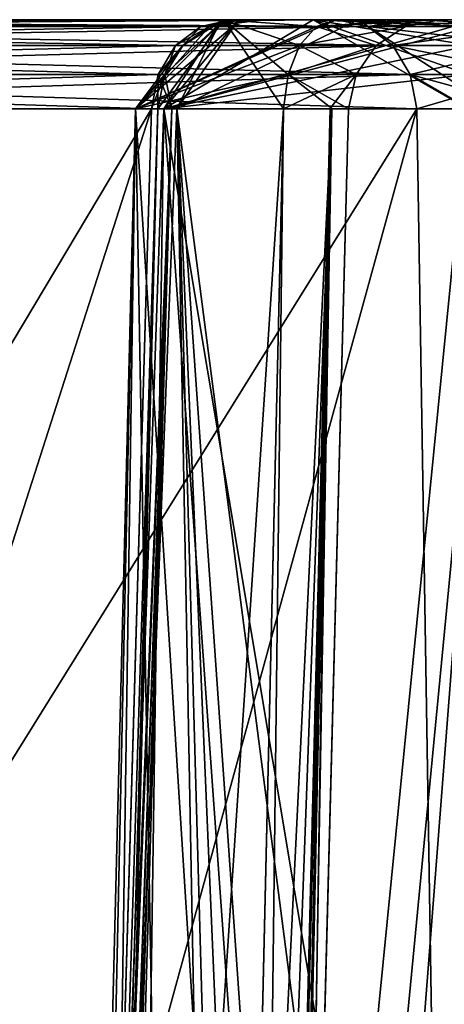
# Model space of a CAD drawing. Header units: inches. Extents: x -11.1 to 11.1, y -2.2 to 7.8.
# Tile 491 of 656: x -6.158 to -6.019, y 0.527 to 0.85. Entities that reach past the tile are written whole.
import ezdxf

# ---------------------------------------------------------------- set-up
doc = ezdxf.new("R2010")
doc.units = ezdxf.units.IN
doc.header["$LTSCALE"] = 93.866667
doc.header["$MEASUREMENT"] = 0
for name, color, linetype in [('2351', 7, 'CONTINUOUS'), ('2402', 7, 'CONTINUOUS'), ('2514', 7, 'CONTINUOUS'), ('2516', 7, 'CONTINUOUS'), ('2534', 7, 'CONTINUOUS'), ('2536', 7, 'CONTINUOUS'), ('2581', 7, 'CONTINUOUS'), ('3537', 7, 'CONTINUOUS'), ('3538', 7, 'CONTINUOUS'), ('3539', 7, 'CONTINUOUS'), ('3545', 7, 'CONTINUOUS'), ('3549', 7, 'CONTINUOUS'), ('4960', 7, 'CONTINUOUS'), ('4968', 7, 'CONTINUOUS'), ('4996', 7, 'CONTINUOUS'), ('5004', 7, 'CONTINUOUS'), ('5487', 7, 'CONTINUOUS'), ('5489', 7, 'CONTINUOUS'), ('5493', 7, 'CONTINUOUS'), ('5513', 7, 'CONTINUOUS'), ('5515', 7, 'CONTINUOUS'), ('5517', 7, 'CONTINUOUS'), ('5535', 7, 'CONTINUOUS'), ('5941', 7, 'CONTINUOUS'), ('5942', 7, 'CONTINUOUS'), ('5945', 7, 'CONTINUOUS'), ('5946', 7, 'CONTINUOUS'), ('5956', 7, 'CONTINUOUS'), ('5958', 7, 'CONTINUOUS'), ('5959', 7, 'CONTINUOUS'), ('5961', 7, 'CONTINUOUS'), ('6026', 7, 'CONTINUOUS'), ('6046', 7, 'CONTINUOUS')]:
    doc.layers.add(name, color=color, linetype=linetype)

msp = doc.modelspace()

# ---------------------------------------------------------------- linework, layer by layer
at = {"layer": '2351', "linetype": 'Continuous'}
for points in [[(-6.08876, 0.85, 1.04824), (-6.44626, 0.85, 1.66746), (-6.41124, 0.85, 1.68768), (-6.08876, 0.85, 1.04824)], [(-6.44626, 0.85, -1.66551), (-6.08876, 0.85, -1.04629), (-6.41124, 0.85, -1.68573), (-6.44626, 0.85, -1.66551)], [(-6.05374, 0.85, 1.06846), (-6.08876, 0.85, 1.04824), (-6.41124, 0.85, 1.68768), (-6.05374, 0.85, 1.06846)], [(-6.41124, 0.85, -1.68573), (-6.08876, 0.85, -1.04629), (-6.05374, 0.85, -1.06651), (-6.41124, 0.85, -1.68573)], [(-6.08547, 0.85, 0.9746), (-6.07807, 0.85, 1.01059), (-6.09101, 0.85, 0.91057), (-6.08547, 0.85, 0.9746)], [(-6.09101, 0.85, 0.91057), (-6.07807, 0.85, 1.01059), (-6.05419, 0.85, 0.85787), (-6.09101, 0.85, 0.91057)], [(-6.09101, 0.85, -0.90862), (-6.05419, 0.85, -0.85592), (-6.08547, 0.85, -0.97265), (-6.09101, 0.85, -0.90862)], [(-6.07807, 0.85, 1.01059), (-6.08876, 0.85, 1.04824), (-6.05374, 0.85, 1.06846), (-6.07807, 0.85, 1.01059)], [(-6.08876, 0.85, -1.04629), (-6.07815, 0.85, -1.0105), (-6.05374, 0.85, -1.06651), (-6.08876, 0.85, -1.04629)], [(-6.08547, 0.85, -0.97265), (-6.05419, 0.85, -0.85592), (-6.07815, 0.85, -1.0105), (-6.08547, 0.85, -0.97265)], [(-6.07815, 0.85, -1.0105), (-6.05419, 0.85, -0.85592), (-6.05374, 0.85, -1.06651), (-6.07815, 0.85, -1.0105)], [(-6.05419, 0.85, 0.85787), (-6.07807, 0.85, 1.01059), (-6.05374, 0.85, 1.06846), (-6.05419, 0.85, 0.85787)], [(-6.02893, 0.85, 0.82876), (-6.05419, 0.85, 0.85787), (-6.05374, 0.85, 1.06846), (-6.02893, 0.85, 0.82876)], [(-6.05419, 0.85, -0.85592), (-6.02979, 0.85, -0.82846), (-6.05374, 0.85, -1.06651), (-6.05419, 0.85, -0.85592)], [(-6.02804, 0.85, 1.04138), (-6.02893, 0.85, 0.82876), (-6.05374, 0.85, 1.06846), (-6.02804, 0.85, 1.04138)], [(-6.05374, 0.85, -1.06651), (-6.02979, 0.85, -0.82846), (-6.02647, 0.85, -1.03843), (-6.05374, 0.85, -1.06651)], [(-6.02979, 0.85, -0.82846), (-6.02022, 0.85, -0.79051), (-6.02647, 0.85, -1.03843), (-6.02979, 0.85, -0.82846)], [(-6.02022, 0.85, 0.79245), (-6.02893, 0.85, 0.82876), (-6.02804, 0.85, 1.04138), (-6.02022, 0.85, 0.79245)], [(-5.9916, 0.85, 1.0288), (-6.02022, 0.85, 0.79245), (-6.02804, 0.85, 1.04138), (-5.9916, 0.85, 1.0288)], [(-6.02647, 0.85, -1.03843), (-6.02022, 0.85, -0.79051), (-5.9916, 0.85, -1.02685), (-6.02647, 0.85, -1.03843)], [(-6.02022, 0.85, -0.79051), (-6.02022, 0.85, 0.79245), (-5.9916, 0.85, 1.0288), (-6.02022, 0.85, -0.79051)], [(-5.9916, 0.85, -1.02685), (-6.02022, 0.85, -0.79051), (-5.9916, 0.85, 1.0288), (-5.9916, 0.85, -1.02685)]]:
    msp.add_3dface(points, dxfattribs=at)
at = {"layer": '2402', "linetype": 'Continuous'}
for points in [[(-5.90759, 0.85, 2.68499), (-5.91453, 0.85, 2.62735), (-6.09187, 0.85, 2.64624), (-5.90759, 0.85, 2.68499)], [(-6.09187, 0.85, 2.64624), (-5.91453, 0.85, 2.62735), (-6.06179, 0.85, 2.59597), (-6.09187, 0.85, 2.64624)], [(-6.08626, 0.85, 2.70489), (-5.90759, 0.85, 2.68499), (-6.09187, 0.85, 2.64624), (-6.08626, 0.85, 2.70489)], [(-6.09187, 0.85, -2.64428), (-6.06179, 0.85, -2.59402), (-5.91453, 0.85, -2.6254), (-6.09187, 0.85, -2.64428)], [(-6.08626, 0.85, -2.70293), (-6.09187, 0.85, -2.64428), (-5.90759, 0.85, -2.68305), (-6.08626, 0.85, -2.70293)], [(-5.90759, 0.85, -2.68305), (-6.09187, 0.85, -2.64428), (-5.91453, 0.85, -2.6254), (-5.90759, 0.85, -2.68305)], [(-5.93608, 0.85, 2.73618), (-5.90759, 0.85, 2.68499), (-6.08626, 0.85, 2.70489), (-5.93608, 0.85, 2.73618)], [(-6.04708, 0.85, 2.74856), (-5.93608, 0.85, 2.73618), (-6.08626, 0.85, 2.70489), (-6.04708, 0.85, 2.74856)], [(-6.04709, 0.85, -2.7466), (-6.08626, 0.85, -2.70293), (-5.93608, 0.85, -2.73423), (-6.04709, 0.85, -2.7466)], [(-5.93608, 0.85, -2.73423), (-6.08626, 0.85, -2.70293), (-5.90759, 0.85, -2.68305), (-5.93608, 0.85, -2.73423)], [(-5.91453, 0.85, 2.62735), (-5.92193, 0.85, 2.59136), (-6.06179, 0.85, 2.59597), (-5.91453, 0.85, 2.62735)], [(-6.06179, 0.85, 2.59597), (-5.92193, 0.85, 2.59136), (-6.0084, 0.85, 2.57315), (-6.06179, 0.85, 2.59597)], [(-6.06179, 0.85, -2.59402), (-6.0084, 0.85, -2.5712), (-5.92185, 0.85, -2.58755), (-6.06179, 0.85, -2.59402)], [(-5.91453, 0.85, -2.6254), (-6.06179, 0.85, -2.59402), (-5.92185, 0.85, -2.58755), (-5.91453, 0.85, -2.6254)], [(-5.98968, 0.85, -2.7587), (-6.04709, 0.85, -2.7466), (-5.93608, 0.85, -2.73423), (-5.98968, 0.85, -2.7587)], [(-5.98967, 0.85, 2.76064), (-5.93608, 0.85, 2.73618), (-6.04708, 0.85, 2.74856), (-5.98967, 0.85, 2.76064)]]:
    msp.add_3dface(points, dxfattribs=at)
at = {"layer": '2514', "linetype": 'Continuous'}
for points in [[(-6.36918, 0.27184, -1.70161), (-6.38527, 0.82079, -1.70073), (-6.02776, 0.82079, -1.08151), (-6.36918, 0.27184, -1.70161)], [(-6.35101, -0.355, -1.70298), (-6.36918, 0.27184, -1.70161), (-6.02776, 0.82079, -1.08151), (-6.35101, -0.355, -1.70298)], [(-6.01886, 0.26581, -1.09515), (-6.35101, -0.355, -1.70298), (-6.02776, 0.82079, -1.08151), (-6.01886, 0.26581, -1.09515)]]:
    msp.add_3dface(points, dxfattribs=at)
at = {"layer": '2516', "linetype": 'Continuous'}
for points in [[(-6.48123, 0.26023, -1.63674), (-6.14899, -0.355, -1.02905), (-6.47224, 0.82079, -1.65052), (-6.48123, 0.26023, -1.63674)], [(-6.13276, 0.20508, -1.03029), (-6.11473, 0.82079, -1.0313), (-6.47224, 0.82079, -1.65052), (-6.13276, 0.20508, -1.03029)], [(-6.14899, -0.355, -1.02905), (-6.13276, 0.20508, -1.03029), (-6.47224, 0.82079, -1.65052), (-6.14899, -0.355, -1.02905)]]:
    msp.add_3dface(points, dxfattribs=at)
at = {"layer": '2534', "linetype": 'Continuous'}
for points in [[(-6.49131, -0.355, 1.62392), (-6.48214, 0.20466, 1.63734), (-6.11473, 0.82079, 1.03325), (-6.49131, -0.355, 1.62392)], [(-6.131, 0.26581, 1.03235), (-6.49131, -0.355, 1.62392), (-6.11473, 0.82079, 1.03325), (-6.131, 0.26581, 1.03235)], [(-6.48214, 0.20466, 1.63734), (-6.47224, 0.82079, 1.65247), (-6.11473, 0.82079, 1.03325), (-6.48214, 0.20466, 1.63734)]]:
    msp.add_3dface(points, dxfattribs=at)
at = {"layer": '2536', "linetype": 'Continuous'}
for points in [[(-6.01787, 0.20508, 1.09857), (-6.02776, 0.82079, 1.08346), (-6.38527, 0.82079, 1.70268), (-6.01787, 0.20508, 1.09857)], [(-6.00869, -0.355, 1.112), (-6.01787, 0.20508, 1.09857), (-6.38527, 0.82079, 1.70268), (-6.00869, -0.355, 1.112)], [(-6.3689, 0.26222, 1.70358), (-6.00869, -0.355, 1.112), (-6.38527, 0.82079, 1.70268), (-6.3689, 0.26222, 1.70358)]]:
    msp.add_3dface(points, dxfattribs=at)
at = {"layer": '2581', "linetype": 'Continuous'}
for points in [[(-6.081, -0.355, 0.77728), (-6.06633, 0.20528, 0.78432), (-6.05021, 0.82079, -0.79051), (-6.081, -0.355, 0.77728)], [(-6.06486, 0.26118, -0.78309), (-6.081, -0.355, 0.77728), (-6.05021, 0.82079, -0.79051), (-6.06486, 0.26118, -0.78309)], [(-6.06633, 0.20528, 0.78432), (-6.05021, 0.82079, 0.79245), (-6.05021, 0.82079, -0.79051), (-6.06633, 0.20528, 0.78432)]]:
    msp.add_3dface(points, dxfattribs=at)
at = {"layer": '3537', "linetype": 'Continuous'}
for points in [[(-6.08876, 0.85, -1.04629), (-6.44626, 0.85, -1.66551), (-6.45605, 0.84779, -1.65986), (-6.08876, 0.85, -1.04629)], [(-6.08876, 0.85, -1.04629), (-6.45605, 0.84779, -1.65986), (-6.09854, 0.84779, -1.04064), (-6.08876, 0.85, -1.04629)], [(-6.45605, 0.84779, -1.65986), (-6.46439, 0.84149, -1.65504), (-6.10689, 0.84149, -1.03583), (-6.45605, 0.84779, -1.65986)], [(-6.09854, 0.84779, -1.04064), (-6.45605, 0.84779, -1.65986), (-6.10689, 0.84149, -1.03583), (-6.09854, 0.84779, -1.04064)], [(-6.46439, 0.84149, -1.65504), (-6.47007, 0.83202, -1.65177), (-6.11256, 0.83202, -1.03255), (-6.46439, 0.84149, -1.65504)], [(-6.10689, 0.84149, -1.03583), (-6.46439, 0.84149, -1.65504), (-6.11256, 0.83202, -1.03255), (-6.10689, 0.84149, -1.03583)], [(-6.47224, 0.82079, -1.65052), (-6.11473, 0.82079, -1.0313), (-6.11256, 0.83202, -1.03255), (-6.47224, 0.82079, -1.65052)], [(-6.47007, 0.83202, -1.65177), (-6.47224, 0.82079, -1.65052), (-6.11256, 0.83202, -1.03255), (-6.47007, 0.83202, -1.65177)]]:
    msp.add_3dface(points, dxfattribs=at)
at = {"layer": '3538', "linetype": 'Continuous'}
for points in [[(-6.02022, 0.85, 0.79245), (-6.02022, 0.85, -0.79051), (-6.03152, 0.84779, -0.79051), (-6.02022, 0.85, 0.79245)], [(-6.02022, 0.85, 0.79245), (-6.03152, 0.84779, -0.79051), (-6.03152, 0.84779, 0.79245), (-6.02022, 0.85, 0.79245)], [(-6.03152, 0.84779, -0.79051), (-6.04116, 0.84149, -0.79051), (-6.04115, 0.84149, 0.79245), (-6.03152, 0.84779, -0.79051)], [(-6.03152, 0.84779, 0.79245), (-6.03152, 0.84779, -0.79051), (-6.04115, 0.84149, 0.79245), (-6.03152, 0.84779, 0.79245)], [(-6.04116, 0.84149, -0.79051), (-6.04771, 0.83202, -0.79051), (-6.04771, 0.83202, 0.79245), (-6.04116, 0.84149, -0.79051)], [(-6.04115, 0.84149, 0.79245), (-6.04116, 0.84149, -0.79051), (-6.04771, 0.83202, 0.79245), (-6.04115, 0.84149, 0.79245)], [(-6.05021, 0.82079, -0.79051), (-6.05021, 0.82079, 0.79245), (-6.04771, 0.83202, 0.79245), (-6.05021, 0.82079, -0.79051)], [(-6.04771, 0.83202, -0.79051), (-6.05021, 0.82079, -0.79051), (-6.04771, 0.83202, 0.79245), (-6.04771, 0.83202, -0.79051)]]:
    msp.add_3dface(points, dxfattribs=at)
at = {"layer": '3539', "linetype": 'Continuous'}
for points in [[(-6.44626, 0.85, 1.66746), (-6.09854, 0.84779, 1.04259), (-6.45605, 0.84779, 1.66181), (-6.44626, 0.85, 1.66746)], [(-6.44626, 0.85, 1.66746), (-6.08876, 0.85, 1.04824), (-6.09854, 0.84779, 1.04259), (-6.44626, 0.85, 1.66746)], [(-6.09854, 0.84779, 1.04259), (-6.10689, 0.84149, 1.03778), (-6.46439, 0.84149, 1.65699), (-6.09854, 0.84779, 1.04259)], [(-6.45605, 0.84779, 1.66181), (-6.09854, 0.84779, 1.04259), (-6.46439, 0.84149, 1.65699), (-6.45605, 0.84779, 1.66181)], [(-6.10689, 0.84149, 1.03778), (-6.11256, 0.83202, 1.0345), (-6.47007, 0.83202, 1.65372), (-6.10689, 0.84149, 1.03778)], [(-6.46439, 0.84149, 1.65699), (-6.10689, 0.84149, 1.03778), (-6.47007, 0.83202, 1.65372), (-6.46439, 0.84149, 1.65699)], [(-6.11473, 0.82079, 1.03325), (-6.47224, 0.82079, 1.65247), (-6.47007, 0.83202, 1.65372), (-6.11473, 0.82079, 1.03325)], [(-6.11256, 0.83202, 1.0345), (-6.11473, 0.82079, 1.03325), (-6.47007, 0.83202, 1.65372), (-6.11256, 0.83202, 1.0345)]]:
    msp.add_3dface(points, dxfattribs=at)
at = {"layer": '3545', "linetype": 'Continuous'}
for points in [[(-6.41124, 0.85, -1.68573), (-6.05374, 0.85, -1.06651), (-6.04395, 0.84779, -1.07216), (-6.41124, 0.85, -1.68573)], [(-6.41124, 0.85, -1.68573), (-6.04395, 0.84779, -1.07216), (-6.40146, 0.84779, -1.69138), (-6.41124, 0.85, -1.68573)], [(-6.40146, 0.84779, -1.69138), (-6.04395, 0.84779, -1.07216), (-6.39311, 0.84149, -1.6962), (-6.40146, 0.84779, -1.69138)], [(-6.04395, 0.84779, -1.07216), (-6.03561, 0.84149, -1.07698), (-6.39311, 0.84149, -1.6962), (-6.04395, 0.84779, -1.07216)], [(-6.39311, 0.84149, -1.6962), (-6.03561, 0.84149, -1.07698), (-6.38744, 0.83202, -1.69947), (-6.39311, 0.84149, -1.6962)], [(-6.03561, 0.84149, -1.07698), (-6.02993, 0.83202, -1.08026), (-6.38744, 0.83202, -1.69947), (-6.03561, 0.84149, -1.07698)], [(-6.02776, 0.82079, -1.08151), (-6.38527, 0.82079, -1.70073), (-6.38744, 0.83202, -1.69947), (-6.02776, 0.82079, -1.08151)], [(-6.02993, 0.83202, -1.08026), (-6.02776, 0.82079, -1.08151), (-6.38744, 0.83202, -1.69947), (-6.02993, 0.83202, -1.08026)]]:
    msp.add_3dface(points, dxfattribs=at)
at = {"layer": '3549', "linetype": 'Continuous'}
for points in [[(-6.05374, 0.85, 1.06846), (-6.41124, 0.85, 1.68768), (-6.40146, 0.84779, 1.69333), (-6.05374, 0.85, 1.06846)], [(-6.05374, 0.85, 1.06846), (-6.40146, 0.84779, 1.69333), (-6.04395, 0.84779, 1.07411), (-6.05374, 0.85, 1.06846)], [(-6.40146, 0.84779, 1.69333), (-6.39311, 0.84149, 1.69815), (-6.03561, 0.84149, 1.07893), (-6.40146, 0.84779, 1.69333)], [(-6.04395, 0.84779, 1.07411), (-6.40146, 0.84779, 1.69333), (-6.03561, 0.84149, 1.07893), (-6.04395, 0.84779, 1.07411)], [(-6.39311, 0.84149, 1.69815), (-6.38744, 0.83202, 1.70142), (-6.02993, 0.83202, 1.08221), (-6.39311, 0.84149, 1.69815)], [(-6.03561, 0.84149, 1.07893), (-6.39311, 0.84149, 1.69815), (-6.02993, 0.83202, 1.08221), (-6.03561, 0.84149, 1.07893)], [(-6.38744, 0.83202, 1.70142), (-6.38527, 0.82079, 1.70268), (-6.02993, 0.83202, 1.08221), (-6.38744, 0.83202, 1.70142)], [(-6.38527, 0.82079, 1.70268), (-6.02776, 0.82079, 1.08346), (-6.02993, 0.83202, 1.08221), (-6.38527, 0.82079, 1.70268)]]:
    msp.add_3dface(points, dxfattribs=at)
at = {"layer": '4960', "linetype": 'Continuous'}
for points in [[(-6.14972, -0.355, -0.89288), (-6.09904, -0.355, -0.81377), (-6.11998, 0.82079, -0.90085), (-6.14972, -0.355, -0.89288)], [(-6.12981, 0.20508, -0.98631), (-6.14972, -0.355, -0.89288), (-6.11268, 0.82079, -0.98527), (-6.12981, 0.20508, -0.98631)], [(-6.11268, 0.82079, -0.98527), (-6.14972, -0.355, -0.89288), (-6.11998, 0.82079, -0.90085), (-6.11268, 0.82079, -0.98527)], [(-6.08445, 0.26118, -0.82277), (-6.07144, 0.82079, -0.83139), (-6.11998, 0.82079, -0.90085), (-6.08445, 0.26118, -0.82277)], [(-6.09904, -0.355, -0.81377), (-6.08445, 0.26118, -0.82277), (-6.11998, 0.82079, -0.90085), (-6.09904, -0.355, -0.81377)]]:
    msp.add_3dface(points, dxfattribs=at)
at = {"layer": '4968', "linetype": 'Continuous'}
for points in [[(-6.11074, 0.82079, -2.60879), (-6.10644, 0.82079, -2.72907), (-6.15201, -0.355, -2.69536), (-6.11074, 0.82079, -2.60879)], [(-6.15201, -0.355, -2.69536), (-6.10644, 0.82079, -2.72907), (-6.0843, -0.355, -2.79512), (-6.15201, -0.355, -2.69536)], [(-6.12773, -0.355, -2.57725), (-6.11074, 0.82079, -2.60879), (-6.15201, -0.355, -2.69536), (-6.12773, -0.355, -2.57725)], [(-6.02616, -0.355, -2.51227), (-6.11074, 0.82079, -2.60879), (-6.12773, -0.355, -2.57725), (-6.02616, -0.355, -2.51227)], [(-6.01107, 0.82079, -2.54133), (-6.11074, 0.82079, -2.60879), (-6.01796, 0.26581, -2.52747), (-6.01107, 0.82079, -2.54133)], [(-6.01796, 0.26581, -2.52747), (-6.11074, 0.82079, -2.60879), (-6.02616, -0.355, -2.51227), (-6.01796, 0.26581, -2.52747)], [(-6.10644, 0.82079, -2.72907), (-6.00222, 0.82079, -2.78924), (-6.07446, 0.07079, -2.78813), (-6.10644, 0.82079, -2.72907)], [(-6.0843, -0.355, -2.79512), (-6.10644, 0.82079, -2.72907), (-6.07939, -0.14337, -2.79168), (-6.0843, -0.355, -2.79512)], [(-6.07939, -0.14337, -2.79168), (-6.10644, 0.82079, -2.72907), (-6.07446, 0.07079, -2.78813), (-6.07939, -0.14337, -2.79168)], [(-6.07446, 0.07079, -2.78813), (-6.00222, 0.82079, -2.78924), (-6.05701, 0.1151, -2.79586), (-6.07446, 0.07079, -2.78813)], [(-6.05701, 0.1151, -2.79586), (-6.00222, 0.82079, -2.78924), (-6.01682, 0.12921, -2.80637), (-6.05701, 0.1151, -2.79586)]]:
    msp.add_3dface(points, dxfattribs=at)
at = {"layer": '4996', "linetype": 'Continuous'}
for points in [[(-6.15201, -0.355, 2.69731), (-6.0843, -0.355, 2.79707), (-6.10644, 0.82079, 2.73102), (-6.15201, -0.355, 2.69731)], [(-6.12773, -0.355, 2.57919), (-6.15201, -0.355, 2.69731), (-6.11074, 0.82079, 2.61074), (-6.12773, -0.355, 2.57919)], [(-6.11074, 0.82079, 2.61074), (-6.15201, -0.355, 2.69731), (-6.10644, 0.82079, 2.73102), (-6.11074, 0.82079, 2.61074)], [(-6.01874, 0.20508, 2.52792), (-6.12773, -0.355, 2.57919), (-6.01107, 0.82079, 2.54328), (-6.01874, 0.20508, 2.52792)], [(-6.01107, 0.82079, 2.54328), (-6.12773, -0.355, 2.57919), (-6.11074, 0.82079, 2.61074), (-6.01107, 0.82079, 2.54328)], [(-6.05701, 0.1151, 2.79781), (-6.01682, 0.12921, 2.80832), (-6.10644, 0.82079, 2.73102), (-6.05701, 0.1151, 2.79781)], [(-6.10644, 0.82079, 2.73102), (-6.01682, 0.12921, 2.80832), (-6.00222, 0.82079, 2.79119), (-6.10644, 0.82079, 2.73102)], [(-6.07446, 0.07079, 2.79008), (-6.05701, 0.1151, 2.79781), (-6.10644, 0.82079, 2.73102), (-6.07446, 0.07079, 2.79008)], [(-6.07939, -0.14329, 2.79363), (-6.07446, 0.07079, 2.79008), (-6.10644, 0.82079, 2.73102), (-6.07939, -0.14329, 2.79363)], [(-6.0843, -0.355, 2.79707), (-6.07939, -0.14329, 2.79363), (-6.10644, 0.82079, 2.73102), (-6.0843, -0.355, 2.79707)]]:
    msp.add_3dface(points, dxfattribs=at)
at = {"layer": '5004', "linetype": 'Continuous'}
for points in [[(-6.14972, -0.355, 0.89483), (-6.14539, -0.355, 0.98868), (-6.11998, 0.82079, 0.9028), (-6.14972, -0.355, 0.89483)], [(-6.08576, 0.20528, 0.82388), (-6.14972, -0.355, 0.89483), (-6.07144, 0.82079, 0.83334), (-6.08576, 0.20528, 0.82388)], [(-6.07144, 0.82079, 0.83334), (-6.14972, -0.355, 0.89483), (-6.11998, 0.82079, 0.9028), (-6.07144, 0.82079, 0.83334)], [(-6.14539, -0.355, 0.98868), (-6.12812, 0.26581, 0.98818), (-6.11998, 0.82079, 0.9028), (-6.14539, -0.355, 0.98868)], [(-6.12812, 0.26581, 0.98818), (-6.11268, 0.82079, 0.98722), (-6.11998, 0.82079, 0.9028), (-6.12812, 0.26581, 0.98818)]]:
    msp.add_3dface(points, dxfattribs=at)
at = {"layer": '5487', "linetype": 'Continuous'}
for points in [[(-6.01886, 0.26581, -1.09515), (-6.02776, 0.82079, -1.08151), (-6.01072, 0.82088, -1.06396), (-6.01886, 0.26581, -1.09515)], [(-6.00869, -0.355, -1.11005), (-6.01886, 0.26581, -1.09515), (-6.01072, 0.82088, -1.06396), (-6.00869, -0.355, -1.11005)]]:
    msp.add_3dface(points, dxfattribs=at)
at = {"layer": '5489', "linetype": 'Continuous'}
for points in [[(-6.13276, 0.20508, -1.03029), (-6.14899, -0.355, -1.02905), (-6.1081, 0.82088, -1.00893), (-6.13276, 0.20508, -1.03029)], [(-6.14899, -0.355, -1.02905), (-6.14247, -0.35518, -1.00829), (-6.1081, 0.82088, -1.00893), (-6.14899, -0.355, -1.02905)], [(-6.14539, -0.355, -0.98673), (-6.12981, 0.20508, -0.98631), (-6.1081, 0.82088, -1.00893), (-6.14539, -0.355, -0.98673)], [(-6.14247, -0.35518, -1.00829), (-6.14539, -0.355, -0.98673), (-6.1081, 0.82088, -1.00893), (-6.14247, -0.35518, -1.00829)], [(-6.11473, 0.82079, -1.0313), (-6.13276, 0.20508, -1.03029), (-6.1081, 0.82088, -1.00893), (-6.11473, 0.82079, -1.0313)], [(-6.12981, 0.20508, -0.98631), (-6.11268, 0.82079, -0.98527), (-6.1081, 0.82088, -1.00893), (-6.12981, 0.20508, -0.98631)]]:
    msp.add_3dface(points, dxfattribs=at)
at = {"layer": '5493', "linetype": 'Continuous'}
for points in [[(-6.08574, -0.35523, -0.79656), (-6.081, -0.355, -0.77533), (-6.05619, 0.82088, -0.81423), (-6.08574, -0.35523, -0.79656)], [(-6.07144, 0.82079, -0.83139), (-6.08574, -0.35523, -0.79656), (-6.05619, 0.82088, -0.81423), (-6.07144, 0.82079, -0.83139)], [(-6.07144, 0.82079, -0.83139), (-6.08445, 0.26118, -0.82277), (-6.08574, -0.35523, -0.79656), (-6.07144, 0.82079, -0.83139)], [(-6.081, -0.355, -0.77533), (-6.06486, 0.26118, -0.78309), (-6.05619, 0.82088, -0.81423), (-6.081, -0.355, -0.77533)], [(-6.06486, 0.26118, -0.78309), (-6.05021, 0.82079, -0.79051), (-6.05619, 0.82088, -0.81423), (-6.06486, 0.26118, -0.78309)]]:
    msp.add_3dface(points, dxfattribs=at)
at = {"layer": '5513', "linetype": 'Continuous'}
for points in [[(-6.09904, -0.355, 0.81572), (-6.08576, 0.20528, 0.82388), (-6.05565, 0.82088, 0.81514), (-6.09904, -0.355, 0.81572)], [(-6.08574, -0.35518, 0.79851), (-6.09904, -0.355, 0.81572), (-6.05565, 0.82088, 0.81514), (-6.08574, -0.35518, 0.79851)], [(-6.08576, 0.20528, 0.82388), (-6.07144, 0.82079, 0.83334), (-6.05565, 0.82088, 0.81514), (-6.08576, 0.20528, 0.82388)], [(-6.081, -0.355, 0.77728), (-6.08574, -0.35518, 0.79851), (-6.05565, 0.82088, 0.81514), (-6.081, -0.355, 0.77728)], [(-6.06633, 0.20528, 0.78432), (-6.081, -0.355, 0.77728), (-6.05565, 0.82088, 0.81514), (-6.06633, 0.20528, 0.78432)], [(-6.05021, 0.82079, 0.79245), (-6.06633, 0.20528, 0.78432), (-6.05565, 0.82088, 0.81514), (-6.05021, 0.82079, 0.79245)]]:
    msp.add_3dface(points, dxfattribs=at)
at = {"layer": '5515', "linetype": 'Continuous'}
for points in [[(-6.14899, -0.355, 1.031), (-6.131, 0.26581, 1.03235), (-6.10805, 0.82088, 1.00971), (-6.14899, -0.355, 1.031)], [(-6.14248, -0.35523, 1.01024), (-6.14899, -0.355, 1.031), (-6.10805, 0.82088, 1.00971), (-6.14248, -0.35523, 1.01024)], [(-6.11268, 0.82079, 0.98722), (-6.14248, -0.35523, 1.01024), (-6.10805, 0.82088, 1.00971), (-6.11268, 0.82079, 0.98722)], [(-6.11268, 0.82079, 0.98722), (-6.12812, 0.26581, 0.98818), (-6.14248, -0.35523, 1.01024), (-6.11268, 0.82079, 0.98722)], [(-6.131, 0.26581, 1.03235), (-6.11473, 0.82079, 1.03325), (-6.10805, 0.82088, 1.00971), (-6.131, 0.26581, 1.03235)]]:
    msp.add_3dface(points, dxfattribs=at)
at = {"layer": '5517', "linetype": 'Continuous'}
msp.add_3dface([(-6.02776, 0.82079, 1.08346), (-6.01787, 0.20508, 1.09857), (-6.01171, 0.82088, 1.06653), (-6.02776, 0.82079, 1.08346)], dxfattribs=at)
at = {"layer": '5535', "linetype": 'Continuous'}
for points in [[(-6.02616, -0.355, 2.51422), (-6.01874, 0.20508, 2.52792), (-5.98829, 0.82088, 2.53542), (-6.02616, -0.355, 2.51422)], [(-6.00603, -0.35518, 2.50597), (-6.02616, -0.355, 2.51422), (-5.98829, 0.82088, 2.53542), (-6.00603, -0.35518, 2.50597)]]:
    msp.add_3dface(points, dxfattribs=at)
at = {"layer": '5941', "linetype": 'Continuous'}
for points in [[(-6.02804, 0.85, 1.04138), (-6.05374, 0.85, 1.06846), (-6.04395, 0.84779, 1.07411), (-6.02804, 0.85, 1.04138)], [(-5.9916, 0.85, 1.0288), (-6.02804, 0.85, 1.04138), (-6.04395, 0.84779, 1.07411), (-5.9916, 0.85, 1.0288)], [(-5.9916, 0.85, 1.0288), (-6.04395, 0.84779, 1.07411), (-5.9906, 0.84779, 1.04005), (-5.9916, 0.85, 1.0288)], [(-6.04395, 0.84779, 1.07411), (-6.03561, 0.84149, 1.07893), (-5.9906, 0.84779, 1.04005), (-6.04395, 0.84779, 1.07411)], [(-5.9906, 0.84779, 1.04005), (-6.03561, 0.84149, 1.07893), (-5.98974, 0.84149, 1.04965), (-5.9906, 0.84779, 1.04005)], [(-6.03561, 0.84149, 1.07893), (-6.02993, 0.83202, 1.08221), (-5.98974, 0.84149, 1.04965), (-6.03561, 0.84149, 1.07893)], [(-5.98974, 0.84149, 1.04965), (-6.02993, 0.83202, 1.08221), (-5.98915, 0.83202, 1.05617), (-5.98974, 0.84149, 1.04965)], [(-6.02993, 0.83202, 1.08221), (-6.02776, 0.82079, 1.08346), (-5.98915, 0.83202, 1.05617), (-6.02993, 0.83202, 1.08221)], [(-6.02776, 0.82079, 1.08346), (-6.01171, 0.82088, 1.06653), (-5.98915, 0.83202, 1.05617), (-6.02776, 0.82079, 1.08346)]]:
    msp.add_3dface(points, dxfattribs=at)
at = {"layer": '5942', "linetype": 'Continuous'}
for points in [[(-6.09101, 0.85, 0.91057), (-6.05419, 0.85, 0.85787), (-6.11998, 0.82079, 0.9028), (-6.09101, 0.85, 0.91057)], [(-6.11268, 0.82079, 0.98722), (-6.09101, 0.85, 0.91057), (-6.11998, 0.82079, 0.9028), (-6.11268, 0.82079, 0.98722)], [(-6.11998, 0.82079, 0.9028), (-6.05419, 0.85, 0.85787), (-6.06069, 0.84779, 0.84863), (-6.11998, 0.82079, 0.9028)], [(-6.09101, 0.85, 0.91057), (-6.11268, 0.82079, 0.98722), (-6.1104, 0.83202, 0.98617), (-6.09101, 0.85, 0.91057)], [(-6.10446, 0.84149, 0.98341), (-6.09101, 0.85, 0.91057), (-6.1104, 0.83202, 0.98617), (-6.10446, 0.84149, 0.98341)], [(-6.09572, 0.84779, 0.97936), (-6.09101, 0.85, 0.91057), (-6.10446, 0.84149, 0.98341), (-6.09572, 0.84779, 0.97936)], [(-6.08547, 0.85, 0.9746), (-6.09101, 0.85, 0.91057), (-6.09572, 0.84779, 0.97936), (-6.08547, 0.85, 0.9746)], [(-6.06624, 0.84149, 0.84075), (-6.11998, 0.82079, 0.9028), (-6.06069, 0.84779, 0.84863), (-6.06624, 0.84149, 0.84075)], [(-6.07, 0.83202, 0.83539), (-6.11998, 0.82079, 0.9028), (-6.06624, 0.84149, 0.84075), (-6.07, 0.83202, 0.83539)], [(-6.07144, 0.82079, 0.83334), (-6.11998, 0.82079, 0.9028), (-6.07, 0.83202, 0.83539), (-6.07144, 0.82079, 0.83334)]]:
    msp.add_3dface(points, dxfattribs=at)
at = {"layer": '5945', "linetype": 'Continuous'}
for points in [[(-6.09101, 0.85, -0.90862), (-6.08547, 0.85, -0.97265), (-6.11998, 0.82079, -0.90085), (-6.09101, 0.85, -0.90862)], [(-6.07144, 0.82079, -0.83139), (-6.09101, 0.85, -0.90862), (-6.11998, 0.82079, -0.90085), (-6.07144, 0.82079, -0.83139)], [(-6.11998, 0.82079, -0.90085), (-6.08547, 0.85, -0.97265), (-6.09572, 0.84779, -0.97741), (-6.11998, 0.82079, -0.90085)], [(-6.05419, 0.85, -0.85592), (-6.09101, 0.85, -0.90862), (-6.06069, 0.84779, -0.84668), (-6.05419, 0.85, -0.85592)], [(-6.09101, 0.85, -0.90862), (-6.07144, 0.82079, -0.83139), (-6.07, 0.83202, -0.83344), (-6.09101, 0.85, -0.90862)], [(-6.06069, 0.84779, -0.84668), (-6.09101, 0.85, -0.90862), (-6.06623, 0.84149, -0.8388), (-6.06069, 0.84779, -0.84668)], [(-6.06623, 0.84149, -0.8388), (-6.09101, 0.85, -0.90862), (-6.07, 0.83202, -0.83344), (-6.06623, 0.84149, -0.8388)], [(-6.10446, 0.84149, -0.98146), (-6.11998, 0.82079, -0.90085), (-6.09572, 0.84779, -0.97741), (-6.10446, 0.84149, -0.98146)], [(-6.1104, 0.83202, -0.98422), (-6.11998, 0.82079, -0.90085), (-6.10446, 0.84149, -0.98146), (-6.1104, 0.83202, -0.98422)], [(-6.11268, 0.82079, -0.98527), (-6.11998, 0.82079, -0.90085), (-6.1104, 0.83202, -0.98422), (-6.11268, 0.82079, -0.98527)]]:
    msp.add_3dface(points, dxfattribs=at)
at = {"layer": '5946', "linetype": 'Continuous'}
for points in [[(-6.05374, 0.85, -1.06651), (-6.02647, 0.85, -1.03843), (-5.9906, 0.84779, -1.0381), (-6.05374, 0.85, -1.06651)], [(-6.04395, 0.84779, -1.07216), (-6.05374, 0.85, -1.06651), (-5.9906, 0.84779, -1.0381), (-6.04395, 0.84779, -1.07216)], [(-6.02647, 0.85, -1.03843), (-5.9916, 0.85, -1.02685), (-5.9906, 0.84779, -1.0381), (-6.02647, 0.85, -1.03843)], [(-6.03561, 0.84149, -1.07698), (-6.04395, 0.84779, -1.07216), (-5.98974, 0.84149, -1.0477), (-6.03561, 0.84149, -1.07698)], [(-5.98974, 0.84149, -1.0477), (-6.04395, 0.84779, -1.07216), (-5.9906, 0.84779, -1.0381), (-5.98974, 0.84149, -1.0477)], [(-6.02993, 0.83202, -1.08026), (-6.03561, 0.84149, -1.07698), (-5.98915, 0.83202, -1.05422), (-6.02993, 0.83202, -1.08026)], [(-5.98915, 0.83202, -1.05422), (-6.03561, 0.84149, -1.07698), (-5.98974, 0.84149, -1.0477), (-5.98915, 0.83202, -1.05422)], [(-6.01072, 0.82088, -1.06396), (-6.02776, 0.82079, -1.08151), (-6.02993, 0.83202, -1.08026), (-6.01072, 0.82088, -1.06396)], [(-5.98893, 0.82079, -1.05672), (-6.01072, 0.82088, -1.06396), (-6.02993, 0.83202, -1.08026), (-5.98893, 0.82079, -1.05672)], [(-5.98893, 0.82079, -1.05672), (-6.02993, 0.83202, -1.08026), (-5.98915, 0.83202, -1.05422), (-5.98893, 0.82079, -1.05672)]]:
    msp.add_3dface(points, dxfattribs=at)
at = {"layer": '5956', "linetype": 'Continuous'}
for points in [[(-6.09854, 0.84779, 1.04259), (-6.08876, 0.85, 1.04824), (-6.09572, 0.84779, 0.97936), (-6.09854, 0.84779, 1.04259)], [(-6.08876, 0.85, 1.04824), (-6.07807, 0.85, 1.01059), (-6.09572, 0.84779, 0.97936), (-6.08876, 0.85, 1.04824)], [(-6.07807, 0.85, 1.01059), (-6.08547, 0.85, 0.9746), (-6.09572, 0.84779, 0.97936), (-6.07807, 0.85, 1.01059)], [(-6.10689, 0.84149, 1.03778), (-6.09854, 0.84779, 1.04259), (-6.10446, 0.84149, 0.98341), (-6.10689, 0.84149, 1.03778)], [(-6.09854, 0.84779, 1.04259), (-6.09572, 0.84779, 0.97936), (-6.10446, 0.84149, 0.98341), (-6.09854, 0.84779, 1.04259)], [(-6.11256, 0.83202, 1.0345), (-6.10689, 0.84149, 1.03778), (-6.1104, 0.83202, 0.98617), (-6.11256, 0.83202, 1.0345)], [(-6.10689, 0.84149, 1.03778), (-6.10446, 0.84149, 0.98341), (-6.1104, 0.83202, 0.98617), (-6.10689, 0.84149, 1.03778)], [(-6.10805, 0.82088, 1.00971), (-6.11473, 0.82079, 1.03325), (-6.11256, 0.83202, 1.0345), (-6.10805, 0.82088, 1.00971)], [(-6.11268, 0.82079, 0.98722), (-6.10805, 0.82088, 1.00971), (-6.11256, 0.83202, 1.0345), (-6.11268, 0.82079, 0.98722)], [(-6.11268, 0.82079, 0.98722), (-6.11256, 0.83202, 1.0345), (-6.1104, 0.83202, 0.98617), (-6.11268, 0.82079, 0.98722)]]:
    msp.add_3dface(points, dxfattribs=at)
at = {"layer": '5958', "linetype": 'Continuous'}
for points in [[(-6.05419, 0.85, 0.85787), (-6.03152, 0.84779, 0.79245), (-6.06069, 0.84779, 0.84863), (-6.05419, 0.85, 0.85787)], [(-6.05419, 0.85, 0.85787), (-6.02893, 0.85, 0.82876), (-6.03152, 0.84779, 0.79245), (-6.05419, 0.85, 0.85787)], [(-6.02893, 0.85, 0.82876), (-6.02022, 0.85, 0.79245), (-6.03152, 0.84779, 0.79245), (-6.02893, 0.85, 0.82876)], [(-6.04115, 0.84149, 0.79245), (-6.06624, 0.84149, 0.84075), (-6.06069, 0.84779, 0.84863), (-6.04115, 0.84149, 0.79245)], [(-6.03152, 0.84779, 0.79245), (-6.04115, 0.84149, 0.79245), (-6.06069, 0.84779, 0.84863), (-6.03152, 0.84779, 0.79245)], [(-6.04771, 0.83202, 0.79245), (-6.07, 0.83202, 0.83539), (-6.06624, 0.84149, 0.84075), (-6.04771, 0.83202, 0.79245)], [(-6.04115, 0.84149, 0.79245), (-6.04771, 0.83202, 0.79245), (-6.06624, 0.84149, 0.84075), (-6.04115, 0.84149, 0.79245)], [(-6.05565, 0.82088, 0.81514), (-6.07144, 0.82079, 0.83334), (-6.07, 0.83202, 0.83539), (-6.05565, 0.82088, 0.81514)], [(-6.05021, 0.82079, 0.79245), (-6.05565, 0.82088, 0.81514), (-6.07, 0.83202, 0.83539), (-6.05021, 0.82079, 0.79245)], [(-6.04771, 0.83202, 0.79245), (-6.05021, 0.82079, 0.79245), (-6.07, 0.83202, 0.83539), (-6.04771, 0.83202, 0.79245)]]:
    msp.add_3dface(points, dxfattribs=at)
at = {"layer": '5959', "linetype": 'Continuous'}
for points in [[(-6.02022, 0.85, -0.79051), (-6.02979, 0.85, -0.82846), (-6.06069, 0.84779, -0.84668), (-6.02022, 0.85, -0.79051)], [(-6.03152, 0.84779, -0.79051), (-6.02022, 0.85, -0.79051), (-6.06069, 0.84779, -0.84668), (-6.03152, 0.84779, -0.79051)], [(-6.02979, 0.85, -0.82846), (-6.05419, 0.85, -0.85592), (-6.06069, 0.84779, -0.84668), (-6.02979, 0.85, -0.82846)], [(-6.04116, 0.84149, -0.79051), (-6.03152, 0.84779, -0.79051), (-6.06623, 0.84149, -0.8388), (-6.04116, 0.84149, -0.79051)], [(-6.03152, 0.84779, -0.79051), (-6.06069, 0.84779, -0.84668), (-6.06623, 0.84149, -0.8388), (-6.03152, 0.84779, -0.79051)], [(-6.04771, 0.83202, -0.79051), (-6.04116, 0.84149, -0.79051), (-6.07, 0.83202, -0.83344), (-6.04771, 0.83202, -0.79051)], [(-6.04116, 0.84149, -0.79051), (-6.06623, 0.84149, -0.8388), (-6.07, 0.83202, -0.83344), (-6.04116, 0.84149, -0.79051)], [(-6.07144, 0.82079, -0.83139), (-6.05619, 0.82088, -0.81423), (-6.04771, 0.83202, -0.79051), (-6.07144, 0.82079, -0.83139)], [(-6.07144, 0.82079, -0.83139), (-6.04771, 0.83202, -0.79051), (-6.07, 0.83202, -0.83344), (-6.07144, 0.82079, -0.83139)], [(-6.05619, 0.82088, -0.81423), (-6.05021, 0.82079, -0.79051), (-6.04771, 0.83202, -0.79051), (-6.05619, 0.82088, -0.81423)]]:
    msp.add_3dface(points, dxfattribs=at)
at = {"layer": '5961', "linetype": 'Continuous'}
for points in [[(-6.08547, 0.85, -0.97265), (-6.07815, 0.85, -1.0105), (-6.09854, 0.84779, -1.04064), (-6.08547, 0.85, -0.97265)], [(-6.08547, 0.85, -0.97265), (-6.09854, 0.84779, -1.04064), (-6.09572, 0.84779, -0.97741), (-6.08547, 0.85, -0.97265)], [(-6.07815, 0.85, -1.0105), (-6.08876, 0.85, -1.04629), (-6.09854, 0.84779, -1.04064), (-6.07815, 0.85, -1.0105)], [(-6.09854, 0.84779, -1.04064), (-6.10689, 0.84149, -1.03583), (-6.09572, 0.84779, -0.97741), (-6.09854, 0.84779, -1.04064)], [(-6.10689, 0.84149, -1.03583), (-6.10446, 0.84149, -0.98146), (-6.09572, 0.84779, -0.97741), (-6.10689, 0.84149, -1.03583)], [(-6.10689, 0.84149, -1.03583), (-6.11256, 0.83202, -1.03255), (-6.10446, 0.84149, -0.98146), (-6.10689, 0.84149, -1.03583)], [(-6.11256, 0.83202, -1.03255), (-6.1104, 0.83202, -0.98422), (-6.10446, 0.84149, -0.98146), (-6.11256, 0.83202, -1.03255)], [(-6.11473, 0.82079, -1.0313), (-6.1081, 0.82088, -1.00893), (-6.1104, 0.83202, -0.98422), (-6.11473, 0.82079, -1.0313)], [(-6.11256, 0.83202, -1.03255), (-6.11473, 0.82079, -1.0313), (-6.1104, 0.83202, -0.98422), (-6.11256, 0.83202, -1.03255)], [(-6.1081, 0.82088, -1.00893), (-6.11268, 0.82079, -0.98527), (-6.1104, 0.83202, -0.98422), (-6.1081, 0.82088, -1.00893)]]:
    msp.add_3dface(points, dxfattribs=at)
at = {"layer": '6026', "linetype": 'Continuous'}
for points in [[(-6.06179, 0.85, -2.59402), (-6.09187, 0.85, -2.64428), (-6.11074, 0.82079, -2.60879), (-6.06179, 0.85, -2.59402)], [(-6.06179, 0.85, -2.59402), (-6.11074, 0.82079, -2.60879), (-6.01107, 0.82079, -2.54133), (-6.06179, 0.85, -2.59402)], [(-6.09187, 0.85, -2.64428), (-6.08626, 0.85, -2.70293), (-6.11074, 0.82079, -2.60879), (-6.09187, 0.85, -2.64428)], [(-6.08626, 0.85, -2.70293), (-6.10644, 0.82079, -2.72907), (-6.11074, 0.82079, -2.60879), (-6.08626, 0.85, -2.70293)], [(-6.08626, 0.85, -2.70293), (-6.04709, 0.85, -2.7466), (-6.10644, 0.82079, -2.72907), (-6.08626, 0.85, -2.70293)], [(-6.04709, 0.85, -2.7466), (-6.00222, 0.82079, -2.78924), (-6.10644, 0.82079, -2.72907), (-6.04709, 0.85, -2.7466)], [(-6.0084, 0.85, -2.5712), (-6.06179, 0.85, -2.59402), (-6.0094, 0.84779, -2.55995), (-6.0084, 0.85, -2.5712)], [(-6.06179, 0.85, -2.59402), (-6.01107, 0.82079, -2.54133), (-6.01085, 0.83202, -2.54383), (-6.06179, 0.85, -2.59402)], [(-6.0094, 0.84779, -2.55995), (-6.06179, 0.85, -2.59402), (-6.01026, 0.84149, -2.55036), (-6.0094, 0.84779, -2.55995)], [(-6.01026, 0.84149, -2.55036), (-6.06179, 0.85, -2.59402), (-6.01085, 0.83202, -2.54383), (-6.01026, 0.84149, -2.55036)], [(-6.04709, 0.85, -2.7466), (-5.98968, 0.85, -2.7587), (-6.00222, 0.82079, -2.78924), (-6.04709, 0.85, -2.7466)]]:
    msp.add_3dface(points, dxfattribs=at)
at = {"layer": '6046', "linetype": 'Continuous'}
for points in [[(-6.09187, 0.85, 2.64624), (-6.06179, 0.85, 2.59597), (-6.11074, 0.82079, 2.61074), (-6.09187, 0.85, 2.64624)], [(-6.09187, 0.85, 2.64624), (-6.11074, 0.82079, 2.61074), (-6.10644, 0.82079, 2.73102), (-6.09187, 0.85, 2.64624)], [(-6.06179, 0.85, 2.59597), (-6.0084, 0.85, 2.57315), (-6.11074, 0.82079, 2.61074), (-6.06179, 0.85, 2.59597)], [(-6.11074, 0.82079, 2.61074), (-6.0084, 0.85, 2.57315), (-6.0094, 0.84779, 2.5619), (-6.11074, 0.82079, 2.61074)], [(-6.04708, 0.85, 2.74856), (-6.08626, 0.85, 2.70489), (-6.10644, 0.82079, 2.73102), (-6.04708, 0.85, 2.74856)], [(-6.04708, 0.85, 2.74856), (-6.10644, 0.82079, 2.73102), (-6.00222, 0.82079, 2.79119), (-6.04708, 0.85, 2.74856)], [(-6.08626, 0.85, 2.70489), (-6.09187, 0.85, 2.64624), (-6.10644, 0.82079, 2.73102), (-6.08626, 0.85, 2.70489)], [(-5.98967, 0.85, 2.76064), (-6.04708, 0.85, 2.74856), (-6.00222, 0.82079, 2.79119), (-5.98967, 0.85, 2.76064)], [(-6.11074, 0.82079, 2.61074), (-6.0094, 0.84779, 2.5619), (-6.01026, 0.84149, 2.5523), (-6.11074, 0.82079, 2.61074)], [(-6.11074, 0.82079, 2.61074), (-6.01026, 0.84149, 2.5523), (-6.01085, 0.83202, 2.54578), (-6.11074, 0.82079, 2.61074)], [(-6.01107, 0.82079, 2.54328), (-6.11074, 0.82079, 2.61074), (-6.01085, 0.83202, 2.54578), (-6.01107, 0.82079, 2.54328)]]:
    msp.add_3dface(points, dxfattribs=at)

doc.saveas('drawing.dxf')
